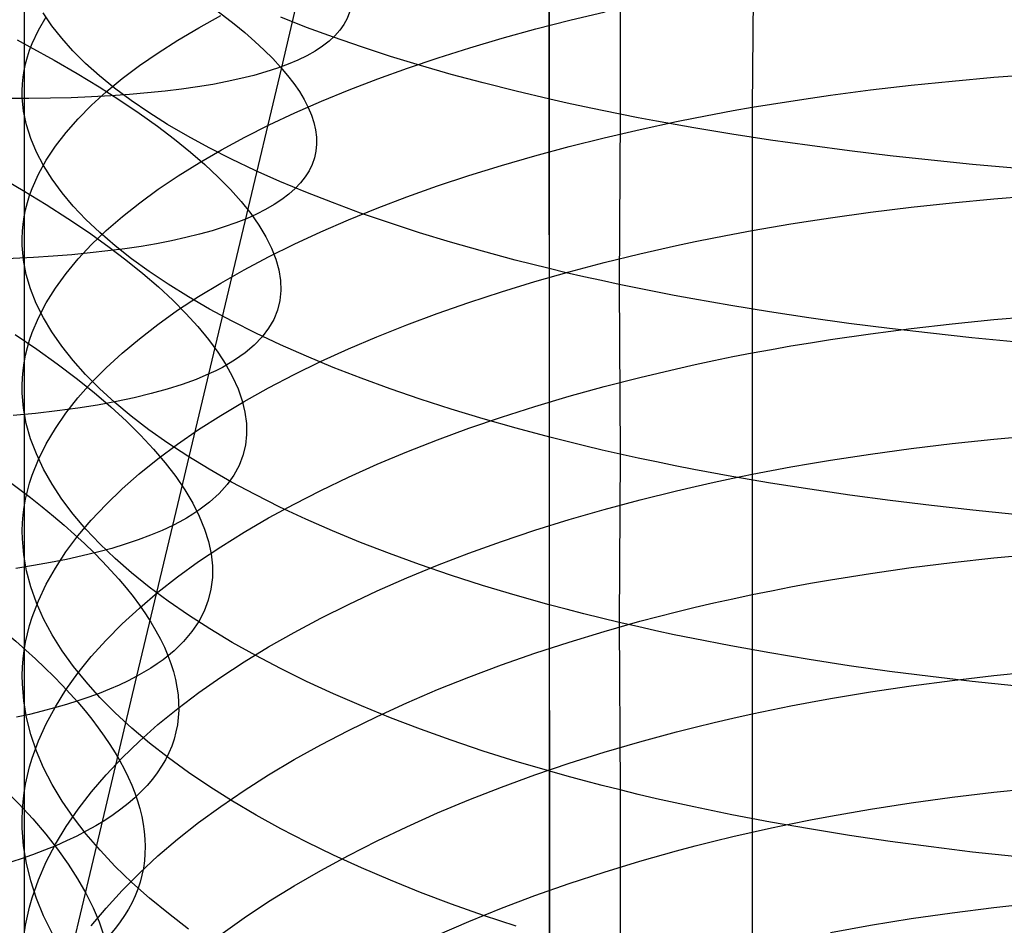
# Model space of a CAD drawing. Extents: x -383 to 1849, y -1185 to -529.
# Tile 328 of 656: x 235 to 246, y -1050 to -1040. Entities that reach past the tile are written whole.
import ezdxf

# ---------------------------------------------------------------- set-up
doc = ezdxf.new("R2010")
doc.units = 0
doc.layers.add('PREDEFINITO', color=7, linetype='CONTINUOUS')

msp = doc.modelspace()

# ---------------------------------------------------------------- linework, layer by layer
at = {"layer": 'PREDEFINITO'}
for p, q in [((241.155, -878.045, 420), (241.292, -1065.257, 420)), ((241.155, -878.045, 370), (241.292, -1065.257, 370)), ((241.285, -1079.125, 395), (241.259, -884.982, 395)), ((238.25, -1040.256, 485.189), (238.658, -1038.521, 484.785)), ((235.341, -1038.612, 660.143), (235.341, -1041.932, 659.159)), ((242.081, -1038.833, 673.896), (242.08, -1040.771, 673.42)), ((243.584, -1039.287, 646.851), (243.573, -1040.692, 646.375)), ((235.503, -1039.819, 658.282), (235.591, -1039.669, 657.826)), ((235.654, -1039.769, 663.846), (235.558, -1039.625, 663.389)), ((237.316, -1039.792, 653.027), (237.566, -1039.655, 652.627)), ((238.534, -1039.789, 670.24), (238.242, -1039.674, 669.862)), ((241.513, -1039.707, 648.062), (241.91, -1039.613, 647.793)), ((235.766, -1039.912, 664.301), (235.654, -1039.769, 663.846)), ((237.078, -1039.933, 653.434), (237.316, -1039.792, 653.027)), ((238.838, -1039.9, 670.608), (238.534, -1039.789, 670.24)), ((240.748, -1039.91, 648.637), (241.126, -1039.806, 648.344)), ((241.126, -1039.806, 648.344), (241.513, -1039.707, 648.062)), ((235.432, -1039.971, 658.74), (235.503, -1039.819, 658.282)), ((235.893, -1040.055, 664.753), (235.766, -1039.912, 664.301)), ((239.154, -1040.01, 670.967), (238.838, -1039.9, 670.608)), ((240.381, -1040.018, 648.942), (240.748, -1039.91, 648.637)), ((235.264, -1039.93, 499.762), (235.406, -1040.007, 499.579)), ((235.403, -1040.046, 658.969), (235.432, -1039.971, 658.74)), ((235.406, -1040.007, 499.579), (235.68, -1040.159, 499.206)), ((236.855, -1040.075, 653.847), (237.078, -1039.933, 653.434)), ((239.482, -1040.116, 671.315), (239.154, -1040.01, 670.967)), ((240.023, -1040.131, 649.259), (240.381, -1040.018, 648.942)), ((235.358, -1040.199, 659.43), (235.378, -1040.122, 659.199)), ((235.378, -1040.122, 659.199), (235.403, -1040.046, 658.969)), ((236.035, -1040.197, 665.2), (235.893, -1040.055, 664.753)), ((236.645, -1040.22, 654.267), (236.855, -1040.075, 653.847)), ((239.821, -1040.22, 671.652), (239.482, -1040.116, 671.315)), ((239.677, -1040.248, 649.586), (240.023, -1040.131, 649.259)), ((235.341, -1040.275, 659.661), (235.358, -1040.199, 659.43)), ((235.68, -1040.159, 499.206), (235.941, -1040.31, 498.823)), ((236.192, -1040.337, 665.644), (236.035, -1040.197, 665.2)), ((236.449, -1040.368, 654.692), (236.645, -1040.22, 654.267)), ((239.341, -1040.37, 649.924), (239.677, -1040.248, 649.586)), ((240.171, -1040.32, 671.977), (239.821, -1040.22, 671.652)), ((235.322, -1040.428, 660.123), (235.33, -1040.352, 659.891)), ((235.33, -1040.352, 659.891), (235.341, -1040.275, 659.661)), ((235.941, -1040.31, 498.823), (236.189, -1040.461, 498.43)), ((236.364, -1040.477, 666.082), (236.192, -1040.337, 665.644)), ((237.839, -1041.986, 485.617), (238.25, -1040.256, 485.189)), ((240.533, -1040.417, 672.291), (240.171, -1040.32, 671.977)), ((245.836, -1040.395, 645.528), (246.306, -1040.353, 645.401)), ((246.306, -1040.353, 645.401), (246.781, -1040.316, 645.289)), ((235.319, -1040.505, 660.354), (235.322, -1040.428, 660.123)), ((236.189, -1040.461, 498.43), (236.423, -1040.611, 498.028)), ((236.268, -1040.517, 655.122), (236.449, -1040.368, 654.692)), ((236.55, -1040.615, 666.516), (236.364, -1040.477, 666.082)), ((239.016, -1040.495, 650.271), (239.341, -1040.37, 649.924)), ((240.904, -1040.511, 672.593), (240.533, -1040.417, 672.291)), ((244.911, -1040.496, 645.824), (245.371, -1040.442, 645.668)), ((245.371, -1040.442, 645.668), (245.836, -1040.395, 645.528)), ((235.32, -1040.582, 660.585), (235.319, -1040.505, 660.354)), ((235.335, -1040.736, 661.047), (235.32, -1040.582, 660.585)), ((236.102, -1040.668, 655.557), (236.268, -1040.517, 655.122)), ((238.703, -1040.624, 650.628), (239.016, -1040.495, 650.271)), ((241.286, -1040.601, 672.882), (240.904, -1040.511, 672.593)), ((244.012, -1040.621, 646.177), (244.234, -1040.588, 646.083)), ((244.234, -1040.588, 646.083), (244.458, -1040.556, 645.993)), ((244.458, -1040.556, 645.993), (244.911, -1040.496, 645.824)), ((235.951, -1040.822, 655.997), (236.102, -1040.668, 655.557)), ((236.423, -1040.611, 498.028), (236.643, -1040.76, 497.617)), ((236.75, -1040.751, 666.944), (236.55, -1040.615, 666.516)), ((238.401, -1040.756, 650.994), (238.703, -1040.624, 650.628)), ((241.481, -1040.645, 673.021), (241.286, -1040.601, 672.882)), ((241.678, -1040.688, 673.158), (241.481, -1040.645, 673.021)), ((241.878, -1040.73, 673.29), (241.678, -1040.688, 673.158)), ((243.357, -1040.73, 646.48), (243.573, -1040.692, 646.375)), ((243.573, -1040.692, 646.375), (243.572, -1042.087, 645.868)), ((243.573, -1040.692, 646.375), (243.792, -1040.656, 646.274)), ((243.792, -1040.656, 646.274), (244.012, -1040.621, 646.177)), ((235.367, -1040.89, 661.509), (235.335, -1040.736, 661.047)), ((236.643, -1040.76, 497.617), (236.85, -1040.907, 497.198)), ((236.964, -1040.886, 667.365), (236.75, -1040.751, 666.944)), ((238.112, -1040.892, 651.369), (238.401, -1040.756, 650.994)), ((242.08, -1040.771, 673.42), (241.878, -1040.73, 673.29)), ((242.08, -1040.771, 673.42), (242.07, -1042.697, 672.899)), ((242.285, -1040.811, 673.546), (242.08, -1040.771, 673.42)), ((242.492, -1040.85, 673.668), (242.285, -1040.811, 673.546)), ((242.719, -1040.853, 646.815), (242.93, -1040.811, 646.7)), ((242.93, -1040.811, 646.7), (243.142, -1040.77, 646.588)), ((243.142, -1040.77, 646.588), (243.357, -1040.73, 646.48)), ((235.416, -1041.045, 661.97), (235.367, -1040.89, 661.509)), ((235.815, -1040.976, 656.44), (235.951, -1040.822, 655.997)), ((236.85, -1040.907, 497.198), (237.043, -1041.053, 496.772)), ((237.192, -1041.019, 667.78), (236.964, -1040.886, 667.365)), ((237.835, -1041.032, 651.752), (238.112, -1040.892, 651.369)), ((242.305, -1040.942, 647.056), (242.719, -1040.853, 646.815)), ((242.701, -1040.888, 673.786), (242.492, -1040.85, 673.668)), ((242.913, -1040.925, 673.902), (242.701, -1040.888, 673.786)), ((235.695, -1041.133, 656.887), (235.815, -1040.976, 656.44)), ((237.433, -1041.151, 668.188), (237.192, -1041.019, 667.78)), ((237.571, -1041.174, 652.142), (237.835, -1041.032, 651.752)), ((241.899, -1041.036, 647.31), (242.305, -1040.942, 647.056)), ((243.342, -1040.996, 674.121), (242.913, -1040.925, 673.902)), ((243.779, -1041.063, 674.327), (243.342, -1040.996, 674.121)), ((235.48, -1041.199, 662.43), (235.416, -1041.045, 661.97)), ((235.591, -1041.291, 657.337), (235.695, -1041.133, 656.887)), ((237.043, -1041.053, 496.772), (237.221, -1041.198, 496.339)), ((241.116, -1041.24, 647.855), (241.503, -1041.135, 647.576)), ((241.503, -1041.135, 647.576), (241.899, -1041.036, 647.31)), ((244.224, -1041.126, 674.518), (243.779, -1041.063, 674.327)), ((244.675, -1041.185, 674.695), (244.224, -1041.126, 674.518)), ((235.561, -1041.352, 662.888), (235.48, -1041.199, 662.43)), ((237.221, -1041.198, 496.339), (237.386, -1041.341, 495.899)), ((237.32, -1041.32, 652.54), (237.571, -1041.174, 652.142)), ((237.687, -1041.28, 668.589), (237.433, -1041.151, 668.188)), ((240.738, -1041.349, 648.146), (241.116, -1041.24, 647.855)), ((245.133, -1041.24, 674.857), (244.675, -1041.185, 674.695)), ((245.596, -1041.291, 675.005), (245.133, -1041.24, 674.857)), ((235.503, -1041.45, 657.79), (235.591, -1041.291, 657.337)), ((235.658, -1041.505, 663.343), (235.561, -1041.352, 662.888)), ((237.082, -1041.468, 652.945), (237.32, -1041.32, 652.54)), ((237.386, -1041.341, 495.899), (237.537, -1041.483, 495.453)), ((237.954, -1041.406, 668.981), (237.687, -1041.28, 668.589)), ((240.371, -1041.463, 648.449), (240.738, -1041.349, 648.146)), ((246.065, -1041.338, 675.139), (245.596, -1041.291, 675.005)), ((246.539, -1041.381, 675.259), (246.065, -1041.338, 675.139)), ((235.058, -1041.474, 500.01), (235.331, -1041.632, 499.639)), ((235.432, -1041.61, 658.244), (235.503, -1041.45, 657.79)), ((236.858, -1041.619, 653.356), (237.082, -1041.468, 652.945)), ((238.233, -1041.531, 669.365), (237.954, -1041.406, 668.981)), ((240.014, -1041.582, 648.762), (240.371, -1041.463, 648.449)), ((235.77, -1041.658, 663.795), (235.658, -1041.505, 663.343)), ((237.537, -1041.483, 495.453), (237.673, -1041.622, 495.001)), ((238.525, -1041.652, 669.74), (238.233, -1041.531, 669.365)), ((239.668, -1041.706, 649.087), (240.014, -1041.582, 648.762)), ((235.331, -1041.632, 499.639), (235.59, -1041.791, 499.257)), ((235.378, -1041.771, 658.701), (235.403, -1041.69, 658.472)), ((235.403, -1041.69, 658.472), (235.432, -1041.61, 658.244)), ((235.897, -1041.81, 664.245), (235.77, -1041.658, 663.795)), ((236.648, -1041.772, 653.773), (236.858, -1041.619, 653.356)), ((237.673, -1041.622, 495.001), (237.795, -1041.759, 494.545)), ((238.829, -1041.771, 670.106), (238.525, -1041.652, 669.74)), ((246.305, -1041.728, 644.901), (246.78, -1041.69, 644.79)), ((235.357, -1041.851, 658.93), (235.378, -1041.771, 658.701)), ((235.59, -1041.791, 499.257), (235.836, -1041.949, 498.866)), ((236.04, -1041.96, 664.69), (235.897, -1041.81, 664.245)), ((236.452, -1041.928, 654.196), (236.648, -1041.772, 653.773)), ((237.795, -1041.759, 494.545), (237.903, -1041.894, 494.084)), ((239.145, -1041.888, 670.462), (238.829, -1041.771, 670.106)), ((239.332, -1041.833, 649.421), (239.668, -1041.706, 649.087)), ((245.37, -1041.823, 645.166), (245.835, -1041.773, 645.027)), ((245.835, -1041.773, 645.027), (246.305, -1041.728, 644.901)), ((235.341, -1041.932, 659.159), (235.357, -1041.851, 658.93)), ((237.903, -1041.894, 494.084), (237.996, -1042.027, 493.62)), ((239.008, -1041.965, 649.765), (239.332, -1041.833, 649.421)), ((239.473, -1042.001, 670.808), (239.145, -1041.888, 670.462)), ((244.457, -1041.943, 645.489), (244.91, -1041.88, 645.32)), ((244.91, -1041.88, 645.32), (245.37, -1041.823, 645.166)), ((235.322, -1042.095, 659.617), (235.329, -1042.013, 659.388)), ((235.329, -1042.013, 659.388), (235.341, -1041.932, 659.159)), ((235.341, -1041.932, 659.159), (235.341, -1043.582, 658.636)), ((235.836, -1041.949, 498.866), (236.068, -1042.106, 498.466)), ((236.197, -1042.11, 665.131), (236.04, -1041.96, 664.69)), ((236.27, -1042.086, 654.624), (236.452, -1041.928, 654.196)), ((237.023, -1045.422, 486.568), (237.839, -1041.986, 485.617)), ((237.996, -1042.027, 493.62), (238.074, -1042.157, 493.152)), ((238.695, -1042.101, 650.119), (239.008, -1041.965, 649.765)), ((239.812, -1042.111, 671.142), (239.473, -1042.001, 670.808)), ((243.79, -1042.049, 645.768), (244.011, -1042.012, 645.671)), ((244.011, -1042.012, 645.671), (244.233, -1041.977, 645.578)), ((244.233, -1041.977, 645.578), (244.457, -1041.943, 645.489)), ((235.318, -1042.176, 659.847), (235.322, -1042.095, 659.617)), ((236.068, -1042.106, 498.466), (236.286, -1042.262, 498.057)), ((236.104, -1042.246, 655.057), (236.27, -1042.086, 654.624)), ((236.369, -1042.258, 665.568), (236.197, -1042.11, 665.131)), ((238.394, -1042.24, 650.482), (238.695, -1042.101, 650.119)), ((240.162, -1042.218, 671.466), (239.812, -1042.111, 671.142)), ((243.141, -1042.169, 646.079), (243.355, -1042.127, 645.972)), ((243.355, -1042.127, 645.972), (243.572, -1042.087, 645.868)), ((243.572, -1042.087, 645.868), (243.79, -1042.049, 645.768)), ((243.572, -1042.087, 645.868), (243.573, -1043.471, 645.332)), ((235.319, -1042.257, 660.076), (235.318, -1042.176, 659.847)), ((235.334, -1042.42, 660.536), (235.319, -1042.257, 660.076)), ((235.952, -1042.408, 655.494), (236.104, -1042.246, 655.057)), ((236.556, -1042.405, 665.999), (236.369, -1042.258, 665.568)), ((238.074, -1042.157, 493.152), (238.138, -1042.285, 492.681)), ((238.105, -1042.384, 650.853), (238.394, -1042.24, 650.482)), ((240.523, -1042.321, 671.778), (240.162, -1042.218, 671.466)), ((242.304, -1042.35, 646.543), (242.718, -1042.256, 646.305)), ((242.718, -1042.256, 646.305), (242.928, -1042.212, 646.19)), ((242.928, -1042.212, 646.19), (243.141, -1042.169, 646.079)), ((236.286, -1042.262, 498.057), (236.491, -1042.417, 497.64)), ((238.138, -1042.285, 492.681), (238.187, -1042.41, 492.207)), ((240.894, -1042.421, 672.077), (240.523, -1042.321, 671.778)), ((241.898, -1042.449, 646.795), (242.304, -1042.35, 646.543)), ((235.366, -1042.584, 660.994), (235.334, -1042.42, 660.536)), ((235.816, -1042.572, 655.934), (235.952, -1042.408, 655.494)), ((236.491, -1042.417, 497.64), (236.682, -1042.571, 497.215)), ((236.756, -1042.55, 666.425), (236.556, -1042.405, 665.999)), ((237.829, -1042.53, 651.232), (238.105, -1042.384, 650.853)), ((238.187, -1042.41, 492.207), (238.221, -1042.531, 491.732)), ((241.276, -1042.517, 672.364), (240.894, -1042.421, 672.077)), ((241.502, -1042.553, 647.06), (241.898, -1042.449, 646.795)), ((235.414, -1042.747, 661.452), (235.366, -1042.584, 660.994)), ((235.696, -1042.737, 656.379), (235.816, -1042.572, 655.934)), ((236.682, -1042.571, 497.215), (236.859, -1042.724, 496.784)), ((236.97, -1042.693, 666.845), (236.756, -1042.55, 666.425)), ((237.565, -1042.68, 651.619), (237.829, -1042.53, 651.232)), ((238.221, -1042.531, 491.732), (238.24, -1042.65, 491.256)), ((241.115, -1042.663, 647.337), (241.502, -1042.553, 647.06)), ((241.471, -1042.563, 672.503), (241.276, -1042.517, 672.364)), ((241.668, -1042.609, 672.638), (241.471, -1042.563, 672.503)), ((237.198, -1042.835, 667.258), (236.97, -1042.693, 666.845)), ((237.314, -1042.833, 652.013), (237.565, -1042.68, 651.619)), ((238.24, -1042.65, 491.256), (238.243, -1042.766, 490.779)), ((240.737, -1042.778, 647.625), (241.115, -1042.663, 647.337)), ((241.868, -1042.653, 672.77), (241.668, -1042.609, 672.638)), ((242.07, -1042.697, 672.899), (241.868, -1042.653, 672.77)), ((242.275, -1042.739, 673.023), (242.07, -1042.697, 672.899)), ((242.07, -1042.697, 672.899), (242.08, -1044.615, 672.351)), ((235.478, -1042.91, 661.908), (235.414, -1042.747, 661.452)), ((235.592, -1042.904, 656.826), (235.696, -1042.737, 656.379)), ((236.859, -1042.724, 496.784), (237.022, -1042.875, 496.346)), ((238.243, -1042.766, 490.779), (238.232, -1042.878, 490.301)), ((240.37, -1042.899, 647.926), (240.737, -1042.778, 647.625)), ((242.482, -1042.781, 673.145), (242.275, -1042.739, 673.023)), ((242.691, -1042.821, 673.263), (242.482, -1042.781, 673.145)), ((235.559, -1043.072, 662.362), (235.478, -1042.91, 661.908)), ((235.504, -1043.072, 657.276), (235.592, -1042.904, 656.826)), ((237.022, -1042.875, 496.346), (237.17, -1043.025, 495.902)), ((237.077, -1042.989, 652.415), (237.314, -1042.833, 652.013)), ((237.439, -1042.974, 667.664), (237.198, -1042.835, 667.258)), ((238.232, -1042.878, 490.301), (238.206, -1042.986, 489.824)), ((240.013, -1043.024, 648.237), (240.37, -1042.899, 647.926)), ((242.903, -1042.86, 673.377), (242.691, -1042.821, 673.263)), ((243.332, -1042.936, 673.595), (242.903, -1042.86, 673.377)), ((236.853, -1043.148, 652.822), (237.077, -1042.989, 652.415)), ((237.17, -1043.025, 495.902), (237.305, -1043.172, 495.453)), ((237.694, -1043.111, 668.063), (237.439, -1042.974, 667.664)), ((238.206, -1042.986, 489.824), (238.164, -1043.091, 489.347)), ((239.667, -1043.153, 648.558), (240.013, -1043.024, 648.237)), ((243.769, -1043.007, 673.8), (243.332, -1042.936, 673.595)), ((244.214, -1043.074, 673.99), (243.769, -1043.007, 673.8)), ((235.432, -1043.241, 657.727), (235.504, -1043.072, 657.276)), ((235.655, -1043.234, 662.814), (235.559, -1043.072, 662.362)), ((236.644, -1043.31, 653.236), (236.853, -1043.148, 652.822)), ((237.961, -1043.246, 668.453), (237.694, -1043.111, 668.063)), ((238.164, -1043.091, 489.347), (238.106, -1043.192, 488.872)), ((244.666, -1043.137, 674.165), (244.214, -1043.074, 673.99)), ((245.124, -1043.195, 674.327), (244.666, -1043.137, 674.165)), ((245.37, -1043.193, 644.635), (245.835, -1043.14, 644.497)), ((245.835, -1043.14, 644.497), (246.305, -1043.093, 644.372)), ((246.305, -1043.093, 644.372), (246.78, -1043.052, 644.261)), ((235.403, -1043.326, 657.954), (235.432, -1043.241, 657.727)), ((235.767, -1043.396, 663.264), (235.655, -1043.234, 662.814)), ((237.305, -1043.172, 495.453), (237.425, -1043.318, 494.998)), ((238.241, -1043.378, 668.836), (237.961, -1043.246, 668.453)), ((238.106, -1043.192, 488.872), (238.033, -1043.289, 488.398)), ((239.331, -1043.287, 648.89), (239.667, -1043.153, 648.558)), ((244.458, -1043.319, 644.956), (244.911, -1043.253, 644.788)), ((244.911, -1043.253, 644.788), (245.37, -1043.193, 644.635)), ((245.588, -1043.249, 674.474), (245.124, -1043.195, 674.327)), ((246.057, -1043.299, 674.607), (245.588, -1043.249, 674.474)), ((235.24, -1043.263, 499.718), (235.484, -1043.428, 499.329)), ((235.378, -1043.411, 658.181), (235.403, -1043.326, 657.954)), ((236.448, -1043.474, 653.655), (236.644, -1043.31, 653.236)), ((237.425, -1043.318, 494.998), (237.53, -1043.462, 494.54)), ((238.033, -1043.289, 488.398), (237.944, -1043.382, 487.927)), ((239.007, -1043.426, 649.232), (239.331, -1043.287, 648.89)), ((244.011, -1043.392, 645.137), (244.234, -1043.355, 645.044)), ((244.234, -1043.355, 645.044), (244.458, -1043.319, 644.956)), ((246.531, -1043.344, 674.726), (246.057, -1043.299, 674.607)), ((235.358, -1043.497, 658.408), (235.378, -1043.411, 658.181)), ((235.484, -1043.428, 499.329), (235.714, -1043.593, 498.93)), ((235.894, -1043.556, 663.71), (235.767, -1043.396, 663.264)), ((236.267, -1043.64, 654.079), (236.448, -1043.474, 653.655)), ((237.53, -1043.462, 494.54), (237.621, -1043.603, 494.077)), ((237.84, -1043.47, 487.459), (237.719, -1043.554, 486.994)), ((237.944, -1043.382, 487.927), (237.84, -1043.47, 487.459)), ((238.533, -1043.507, 669.209), (238.241, -1043.378, 668.836)), ((238.694, -1043.569, 649.583), (239.007, -1043.426, 649.232)), ((243.356, -1043.513, 645.436), (243.573, -1043.471, 645.332)), ((243.573, -1043.471, 645.332), (243.791, -1043.431, 645.233)), ((243.573, -1043.471, 645.332), (243.573, -1044.843, 644.77)), ((243.791, -1043.431, 645.233), (244.011, -1043.392, 645.137)), ((235.329, -1043.668, 658.864), (235.341, -1043.582, 658.636)), ((235.341, -1043.582, 658.636), (235.358, -1043.497, 658.408)), ((235.341, -1043.582, 658.636), (235.342, -1045.214, 658.057)), ((235.714, -1043.593, 498.93), (235.931, -1043.757, 498.523)), ((236.036, -1043.716, 664.152), (235.894, -1043.556, 663.71)), ((237.653, -1043.595, 486.763), (237.583, -1043.634, 486.533)), ((237.719, -1043.554, 486.994), (237.653, -1043.595, 486.763)), ((238.393, -1043.715, 649.942), (238.694, -1043.569, 649.583)), ((238.837, -1043.634, 669.573), (238.533, -1043.507, 669.209)), ((242.929, -1043.602, 645.652), (243.141, -1043.557, 645.542)), ((243.141, -1043.557, 645.542), (243.356, -1043.513, 645.436)), ((235.322, -1043.753, 659.091), (235.329, -1043.668, 658.864)), ((236.101, -1043.808, 654.508), (236.267, -1043.64, 654.079)), ((237.509, -1043.672, 486.304), (237.431, -1043.709, 486.076)), ((237.583, -1043.634, 486.533), (237.509, -1043.672, 486.304)), ((237.621, -1043.603, 494.077), (237.698, -1043.742, 493.611)), ((239.153, -1043.757, 669.927), (238.837, -1043.634, 669.573)), ((242.304, -1043.747, 646.003), (242.719, -1043.649, 645.766)), ((242.719, -1043.649, 645.766), (242.929, -1043.602, 645.652)), ((235.319, -1043.839, 659.319), (235.322, -1043.753, 659.091)), ((235.931, -1043.757, 498.523), (236.134, -1043.92, 498.107)), ((235.95, -1043.979, 654.941), (236.101, -1043.808, 654.508)), ((236.193, -1043.874, 664.59), (236.036, -1043.716, 664.152)), ((237.285, -1043.77, 485.684), (237.128, -1043.828, 485.295)), ((237.431, -1043.709, 486.076), (237.285, -1043.77, 485.684)), ((237.698, -1043.742, 493.611), (237.76, -1043.878, 493.142)), ((238.104, -1043.866, 650.311), (238.393, -1043.715, 649.942)), ((239.481, -1043.877, 670.271), (239.153, -1043.757, 669.927)), ((241.899, -1043.851, 646.253), (242.304, -1043.747, 646.003)), ((235.32, -1043.925, 659.548), (235.319, -1043.839, 659.319)), ((235.335, -1044.097, 660.003), (235.32, -1043.925, 659.548)), ((236.134, -1043.92, 498.107), (236.323, -1044.081, 497.685)), ((236.365, -1044.03, 665.023), (236.193, -1043.874, 664.59)), ((236.958, -1043.881, 484.91), (236.778, -1043.931, 484.529)), ((237.128, -1043.828, 485.295), (236.958, -1043.881, 484.91)), ((237.76, -1043.878, 493.142), (237.806, -1044.011, 492.671)), ((237.828, -1044.02, 650.687), (238.104, -1043.866, 650.311)), ((239.82, -1043.994, 670.604), (239.481, -1043.877, 670.271)), ((241.502, -1043.961, 646.515), (241.899, -1043.851, 646.253)), ((235.814, -1044.151, 655.378), (235.95, -1043.979, 654.941)), ((236.384, -1044.021, 483.783), (236.171, -1044.06, 483.418)), ((236.551, -1044.186, 665.451), (236.365, -1044.03, 665.023)), ((236.586, -1043.978, 484.154), (236.384, -1044.021, 483.783)), ((236.778, -1043.931, 484.529), (236.586, -1043.978, 484.154)), ((237.564, -1044.177, 651.071), (237.828, -1044.02, 650.687)), ((237.806, -1044.011, 492.671), (237.838, -1044.141, 492.198)), ((240.17, -1044.107, 670.926), (239.82, -1043.994, 670.604)), ((241.115, -1044.076, 646.79), (241.502, -1043.961, 646.515)), ((235.366, -1044.27, 660.459), (235.335, -1044.097, 660.003)), ((235.714, -1044.127, 482.703), (235.47, -1044.155, 482.354)), ((235.694, -1044.325, 655.818), (235.814, -1044.151, 655.378)), ((235.947, -1044.095, 483.057), (235.714, -1044.127, 482.703)), ((236.171, -1044.06, 483.418), (235.947, -1044.095, 483.057)), ((236.323, -1044.081, 497.685), (236.498, -1044.242, 497.255)), ((237.838, -1044.141, 492.198), (237.855, -1044.269, 491.724)), ((240.531, -1044.217, 671.236), (240.17, -1044.107, 670.926)), ((240.738, -1044.197, 647.076), (241.115, -1044.076, 646.79)), ((235.47, -1044.155, 482.354), (235.218, -1044.18, 482.012)), ((236.498, -1044.242, 497.255), (236.658, -1044.401, 496.819)), ((236.751, -1044.339, 665.874), (236.551, -1044.186, 665.451)), ((237.314, -1044.338, 651.462), (237.564, -1044.177, 651.071)), ((240.371, -1044.323, 647.374), (240.738, -1044.197, 647.076)), ((240.903, -1044.323, 671.534), (240.531, -1044.217, 671.236)), ((235.415, -1044.442, 660.913), (235.366, -1044.27, 660.459)), ((235.59, -1044.5, 656.262), (235.694, -1044.325, 655.818)), ((236.965, -1044.491, 666.29), (236.751, -1044.339, 665.874)), ((237.076, -1044.502, 651.86), (237.314, -1044.338, 651.462)), ((237.855, -1044.269, 491.724), (237.857, -1044.393, 491.249)), ((240.014, -1044.454, 647.682), (240.371, -1044.323, 647.374)), ((241.285, -1044.424, 671.82), (240.903, -1044.323, 671.534)), ((235.48, -1044.614, 661.366), (235.415, -1044.442, 660.913)), ((236.658, -1044.401, 496.819), (236.805, -1044.559, 496.377)), ((237.857, -1044.393, 491.249), (237.844, -1044.514, 490.773)), ((239.667, -1044.59, 648.002), (240.014, -1044.454, 647.682)), ((241.48, -1044.474, 671.958), (241.285, -1044.424, 671.82)), ((241.678, -1044.522, 672.092), (241.48, -1044.474, 671.958)), ((245.835, -1044.496, 643.941), (246.305, -1044.446, 643.817)), ((246.305, -1044.446, 643.817), (246.78, -1044.403, 643.708)), ((235.503, -1044.677, 656.708), (235.59, -1044.5, 656.262)), ((236.805, -1044.559, 496.377), (236.937, -1044.715, 495.929)), ((236.853, -1044.669, 652.264), (237.076, -1044.502, 651.86)), ((237.192, -1044.64, 666.7), (236.965, -1044.491, 666.29)), ((237.844, -1044.514, 490.773), (237.815, -1044.631, 490.298)), ((239.332, -1044.731, 648.331), (239.667, -1044.59, 648.002)), ((241.878, -1044.569, 672.223), (241.678, -1044.522, 672.092)), ((242.08, -1044.615, 672.351), (241.878, -1044.569, 672.223)), ((244.911, -1044.615, 644.231), (245.37, -1044.552, 644.079)), ((245.37, -1044.552, 644.079), (245.835, -1044.496, 643.941)), ((235.432, -1044.855, 657.156), (235.503, -1044.677, 656.708)), ((235.56, -1044.785, 661.817), (235.48, -1044.614, 661.366)), ((236.643, -1044.838, 652.674), (236.853, -1044.669, 652.264)), ((237.433, -1044.787, 667.103), (237.192, -1044.64, 666.7)), ((237.815, -1044.631, 490.298), (237.771, -1044.744, 489.824)), ((242.08, -1044.615, 672.351), (242.071, -1046.52, 671.755)), ((242.285, -1044.66, 672.475), (242.08, -1044.615, 672.351)), ((242.492, -1044.704, 672.596), (242.285, -1044.66, 672.475)), ((242.701, -1044.747, 672.713), (242.492, -1044.704, 672.596)), ((244.234, -1044.721, 644.485), (244.458, -1044.684, 644.397)), ((244.458, -1044.684, 644.397), (244.911, -1044.615, 644.231)), ((235.657, -1044.956, 662.266), (235.56, -1044.785, 661.817)), ((236.937, -1044.715, 495.929), (237.055, -1044.869, 495.476)), ((237.687, -1044.932, 667.499), (237.433, -1044.787, 667.103)), ((237.771, -1044.744, 489.824), (237.711, -1044.854, 489.35)), ((239.007, -1044.876, 648.67), (239.332, -1044.731, 648.331)), ((242.913, -1044.788, 672.826), (242.701, -1044.747, 672.713)), ((243.342, -1044.868, 673.043), (242.913, -1044.788, 672.826)), ((243.573, -1044.843, 644.77), (243.791, -1044.801, 644.672)), ((243.791, -1044.801, 644.672), (244.012, -1044.76, 644.576)), ((244.012, -1044.76, 644.576), (244.234, -1044.721, 644.485)), ((235.403, -1044.944, 657.381), (235.432, -1044.855, 657.156)), ((236.448, -1045.01, 653.09), (236.643, -1044.838, 652.674)), ((237.055, -1044.869, 495.476), (237.158, -1045.021, 495.019)), ((237.711, -1044.854, 489.35), (237.636, -1044.96, 488.879)), ((238.695, -1045.026, 649.018), (239.007, -1044.876, 648.67)), ((243.142, -1044.933, 644.978), (243.356, -1044.888, 644.873)), ((243.78, -1044.943, 673.246), (243.342, -1044.868, 673.043)), ((243.356, -1044.888, 644.873), (243.573, -1044.843, 644.77)), ((243.573, -1044.843, 644.77), (243.572, -1046.205, 644.181)), ((235.358, -1045.124, 657.831), (235.378, -1045.034, 657.606)), ((235.378, -1045.034, 657.606), (235.403, -1044.944, 657.381)), ((235.769, -1045.126, 662.712), (235.657, -1044.956, 662.266)), ((236.267, -1045.185, 653.511), (236.448, -1045.01, 653.09)), ((237.158, -1045.021, 495.019), (237.247, -1045.171, 494.559)), ((237.636, -1044.96, 488.879), (237.545, -1045.061, 488.41)), ((237.954, -1045.074, 667.887), (237.687, -1044.932, 667.499)), ((238.394, -1045.18, 649.374), (238.695, -1045.026, 649.018)), ((242.305, -1045.132, 645.435), (242.719, -1045.03, 645.2)), ((242.719, -1045.03, 645.2), (242.929, -1044.981, 645.088)), ((242.929, -1044.981, 645.088), (243.142, -1044.933, 644.978)), ((244.225, -1045.013, 673.434), (243.78, -1044.943, 673.246)), ((244.677, -1045.079, 673.608), (244.225, -1045.013, 673.434)), ((235.342, -1045.214, 658.057), (235.358, -1045.124, 657.831)), ((235.897, -1045.295, 663.154), (235.769, -1045.126, 662.712)), ((237.545, -1045.061, 488.41), (237.439, -1045.158, 487.944)), ((238.233, -1045.214, 668.266), (237.954, -1045.074, 667.887)), ((241.899, -1045.241, 645.683), (242.305, -1045.132, 645.435)), ((245.135, -1045.141, 673.768), (244.677, -1045.079, 673.608)), ((245.599, -1045.198, 673.914), (245.135, -1045.141, 673.768)), ((235.33, -1045.304, 658.283), (235.342, -1045.214, 658.057)), ((235.342, -1045.214, 658.057), (235.341, -1048.449, 656.826)), ((236.1, -1045.362, 653.936), (236.267, -1045.185, 653.511)), ((237.247, -1045.171, 494.559), (237.321, -1045.318, 494.095)), ((237.316, -1045.251, 487.481), (237.249, -1045.295, 487.251)), ((237.439, -1045.158, 487.944), (237.316, -1045.251, 487.481)), ((238.105, -1045.337, 649.74), (238.394, -1045.18, 649.374)), ((238.525, -1045.351, 668.637), (238.233, -1045.214, 668.266)), ((241.503, -1045.357, 645.943), (241.899, -1045.241, 645.683)), ((246.068, -1045.25, 674.046), (245.599, -1045.198, 673.914)), ((246.542, -1045.297, 674.163), (246.068, -1045.25, 674.046)), ((235.323, -1045.394, 658.509), (235.33, -1045.304, 658.283)), ((236.039, -1045.463, 663.593), (235.897, -1045.295, 663.154)), ((235.949, -1045.541, 654.366), (236.1, -1045.362, 653.936)), ((237.178, -1045.339, 487.022), (237.103, -1045.381, 486.794)), ((237.249, -1045.295, 487.251), (237.178, -1045.339, 487.022)), ((237.321, -1045.318, 494.095), (237.381, -1045.463, 493.628)), ((237.829, -1045.499, 650.113), (238.105, -1045.337, 649.74)), ((238.829, -1045.484, 668.998), (238.525, -1045.351, 668.637)), ((241.116, -1045.477, 646.216), (241.503, -1045.357, 645.943)), ((235.319, -1045.484, 658.736), (235.323, -1045.394, 658.509)), ((235.321, -1045.575, 658.962), (235.319, -1045.484, 658.736)), ((236.197, -1045.63, 664.028), (236.039, -1045.463, 663.593)), ((236.615, -1047.129, 487.082), (237.023, -1045.422, 486.568)), ((236.901, -1045.479, 486.241), (236.771, -1045.534, 485.917)), ((237.023, -1045.422, 486.568), (236.901, -1045.479, 486.241)), ((237.103, -1045.381, 486.794), (237.023, -1045.422, 486.568)), ((237.381, -1045.463, 493.628), (237.426, -1045.605, 493.158)), ((239.145, -1045.614, 669.35), (238.829, -1045.484, 668.998)), ((240.739, -1045.604, 646.5), (241.116, -1045.477, 646.216)), ((235.336, -1045.756, 659.414), (235.321, -1045.575, 658.962)), ((235.814, -1045.722, 654.799), (235.949, -1045.541, 654.366)), ((236.632, -1045.586, 485.597), (236.485, -1045.635, 485.279)), ((236.771, -1045.534, 485.917), (236.632, -1045.586, 485.597)), ((237.565, -1045.664, 650.494), (237.829, -1045.499, 650.113)), ((236.331, -1045.682, 484.964), (236.169, -1045.726, 484.652)), ((236.369, -1045.795, 664.458), (236.197, -1045.63, 664.028)), ((236.485, -1045.635, 485.279), (236.331, -1045.682, 484.964)), ((237.314, -1045.832, 650.881), (237.565, -1045.664, 650.494)), ((237.426, -1045.605, 493.158), (237.455, -1045.744, 492.687)), ((239.473, -1045.741, 669.691), (239.145, -1045.614, 669.35)), ((240.371, -1045.736, 646.795), (240.739, -1045.604, 646.5)), ((235.368, -1045.937, 659.866), (235.336, -1045.756, 659.414)), ((235.822, -1045.806, 484.04), (235.638, -1045.843, 483.739)), ((235.694, -1045.904, 655.236), (235.814, -1045.722, 654.799)), ((235.999, -1045.768, 484.344), (235.822, -1045.806, 484.04)), ((236.169, -1045.726, 484.652), (235.999, -1045.768, 484.344)), ((236.555, -1045.959, 664.882), (236.369, -1045.795, 664.458)), ((237.455, -1045.744, 492.687), (237.47, -1045.881, 492.215)), ((239.812, -1045.865, 670.021), (239.473, -1045.741, 669.691)), ((240.014, -1045.873, 647.101), (240.371, -1045.736, 646.795)), ((245.835, -1045.841, 643.359), (246.305, -1045.789, 643.236)), ((246.305, -1045.789, 643.236), (246.78, -1045.744, 643.127)), ((235.446, -1045.877, 483.442), (235.248, -1045.908, 483.149)), ((235.638, -1045.843, 483.739), (235.446, -1045.877, 483.442)), ((235.59, -1046.088, 655.676), (235.694, -1045.904, 655.236)), ((237.077, -1046.004, 651.276), (237.314, -1045.832, 650.881)), ((237.47, -1045.881, 492.215), (237.47, -1046.013, 491.742)), ((239.668, -1046.016, 647.417), (240.014, -1045.873, 647.101)), ((240.162, -1045.984, 670.341), (239.812, -1045.865, 670.021)), ((244.911, -1045.966, 643.646), (245.37, -1045.9, 643.496)), ((245.37, -1045.9, 643.496), (245.835, -1045.841, 643.359)), ((235.417, -1046.118, 660.317), (235.368, -1045.937, 659.866)), ((236.756, -1046.12, 665.302), (236.555, -1045.959, 664.882)), ((236.853, -1046.179, 651.677), (237.077, -1046.004, 651.276)), ((237.47, -1046.013, 491.742), (237.454, -1046.143, 491.268)), ((239.333, -1046.163, 647.744), (239.668, -1046.016, 647.417)), ((240.523, -1046.1, 670.649), (240.162, -1045.984, 670.341)), ((244.234, -1046.077, 643.898), (244.458, -1046.038, 643.81)), ((244.458, -1046.038, 643.81), (244.911, -1045.966, 643.646)), ((235.481, -1046.299, 660.767), (235.417, -1046.118, 660.317)), ((235.503, -1046.274, 656.118), (235.59, -1046.088, 655.676)), ((236.97, -1046.28, 665.715), (236.756, -1046.12, 665.302)), ((237.454, -1046.143, 491.268), (237.423, -1046.269, 490.795)), ((240.894, -1046.211, 670.945), (240.523, -1046.1, 670.649)), ((243.791, -1046.161, 644.083), (244.011, -1046.118, 643.989)), ((244.011, -1046.118, 643.989), (244.234, -1046.077, 643.898)), ((236.644, -1046.357, 652.084), (236.853, -1046.179, 651.677)), ((239.008, -1046.315, 648.08), (239.333, -1046.163, 647.744)), ((241.276, -1046.319, 671.228), (240.894, -1046.211, 670.945)), ((243.141, -1046.299, 644.387), (243.356, -1046.251, 644.282)), ((243.356, -1046.251, 644.282), (243.572, -1046.205, 644.181)), ((243.572, -1046.205, 644.181), (243.791, -1046.161, 644.083)), ((243.572, -1046.205, 644.181), (243.573, -1047.555, 643.566)), ((235.432, -1046.46, 656.563), (235.503, -1046.274, 656.118)), ((235.562, -1046.48, 661.215), (235.481, -1046.299, 660.767)), ((236.448, -1046.537, 652.496), (236.644, -1046.357, 652.084)), ((237.198, -1046.438, 666.122), (236.97, -1046.28, 665.715)), ((237.423, -1046.269, 490.795), (237.377, -1046.391, 490.323)), ((238.696, -1046.471, 648.425), (239.008, -1046.315, 648.08)), ((241.471, -1046.371, 671.365), (241.276, -1046.319, 671.228)), ((241.669, -1046.421, 671.498), (241.471, -1046.371, 671.365)), ((242.719, -1046.4, 644.607), (242.929, -1046.348, 644.495)), ((242.929, -1046.348, 644.495), (243.141, -1046.299, 644.387)), ((235.403, -1046.554, 656.786), (235.432, -1046.46, 656.563)), ((235.659, -1046.66, 661.66), (235.562, -1046.48, 661.215)), ((237.44, -1046.593, 666.521), (237.198, -1046.438, 666.122)), ((237.377, -1046.391, 490.323), (237.315, -1046.51, 489.852)), ((238.395, -1046.632, 648.778), (238.696, -1046.471, 648.425)), ((241.869, -1046.471, 671.628), (241.669, -1046.421, 671.498)), ((242.071, -1046.52, 671.755), (241.869, -1046.471, 671.628)), ((242.304, -1046.507, 644.84), (242.719, -1046.4, 644.607)), ((235.378, -1046.648, 657.009), (235.403, -1046.554, 656.786)), ((236.267, -1046.72, 652.913), (236.448, -1046.537, 652.496)), ((237.315, -1046.51, 489.852), (237.238, -1046.624, 489.383)), ((237.694, -1046.745, 666.914), (237.44, -1046.593, 666.521)), ((241.899, -1046.621, 645.086), (242.304, -1046.507, 644.84)), ((242.276, -1046.567, 671.878), (242.071, -1046.52, 671.755)), ((242.071, -1046.52, 671.755), (242.08, -1048.415, 671.135)), ((242.483, -1046.613, 671.998), (242.276, -1046.567, 671.878)), ((235.358, -1046.742, 657.233), (235.378, -1046.648, 657.009)), ((235.772, -1046.839, 662.103), (235.659, -1046.66, 661.66)), ((237.238, -1046.624, 489.383), (237.145, -1046.734, 488.916)), ((238.106, -1046.797, 649.141), (238.395, -1046.632, 648.778)), ((241.502, -1046.741, 645.343), (241.899, -1046.621, 645.086)), ((242.692, -1046.658, 672.114), (242.483, -1046.613, 671.998)), ((242.904, -1046.702, 672.227), (242.692, -1046.658, 672.114)), ((243.333, -1046.786, 672.442), (242.904, -1046.702, 672.227)), ((235.342, -1046.837, 657.457), (235.358, -1046.742, 657.233)), ((236.101, -1046.905, 653.335), (236.267, -1046.72, 652.913)), ((237.145, -1046.734, 488.916), (237.036, -1046.84, 488.452)), ((237.961, -1046.895, 667.298), (237.694, -1046.745, 666.914)), ((237.83, -1046.965, 649.51), (238.106, -1046.797, 649.141)), ((241.115, -1046.867, 645.613), (241.502, -1046.741, 645.343)), ((243.771, -1046.865, 672.643), (243.333, -1046.786, 672.442)), ((235.323, -1047.026, 657.905), (235.33, -1046.931, 657.681)), ((235.33, -1046.931, 657.681), (235.342, -1046.837, 657.457)), ((235.899, -1047.017, 662.542), (235.772, -1046.839, 662.103)), ((235.95, -1047.092, 653.761), (236.101, -1046.905, 653.335)), ((237.036, -1046.84, 488.452), (236.912, -1046.941, 487.991)), ((238.241, -1047.042, 667.675), (237.961, -1046.895, 667.298)), ((240.738, -1046.999, 645.895), (241.115, -1046.867, 645.613)), ((244.216, -1046.939, 672.83), (243.771, -1046.865, 672.643)), ((235.32, -1047.121, 658.13), (235.323, -1047.026, 657.905)), ((236.042, -1047.193, 662.978), (235.899, -1047.017, 662.542)), ((236.772, -1047.037, 487.535), (236.695, -1047.083, 487.308)), ((236.844, -1046.989, 487.762), (236.772, -1047.037, 487.535)), ((236.912, -1046.941, 487.991), (236.844, -1046.989, 487.762)), ((237.566, -1047.138, 649.888), (237.83, -1046.965, 649.51)), ((238.533, -1047.186, 668.042), (238.241, -1047.042, 667.675)), ((240.371, -1047.137, 646.187), (240.738, -1046.999, 645.895)), ((244.668, -1047.009, 673.003), (244.216, -1046.939, 672.83)), ((245.127, -1047.073, 673.162), (244.668, -1047.009, 673.003)), ((235.321, -1047.216, 658.354), (235.32, -1047.121, 658.13)), ((235.814, -1047.282, 654.191), (235.95, -1047.092, 653.761)), ((236.217, -1048.82, 487.653), (236.615, -1047.129, 487.082)), ((236.615, -1047.129, 487.082), (236.517, -1047.179, 486.822)), ((236.695, -1047.083, 487.308), (236.615, -1047.129, 487.082)), ((237.315, -1047.314, 650.272), (237.566, -1047.138, 649.888)), ((240.014, -1047.28, 646.491), (240.371, -1047.137, 646.187)), ((245.591, -1047.133, 673.307), (245.127, -1047.073, 673.162)), ((246.061, -1047.188, 673.438), (245.591, -1047.133, 673.307)), ((245.835, -1047.175, 642.751), (246.305, -1047.12, 642.63)), ((246.305, -1047.12, 642.63), (246.78, -1047.073, 642.522)), ((235.336, -1047.406, 658.803), (235.321, -1047.216, 658.354)), ((236.199, -1047.369, 663.41), (236.042, -1047.193, 662.978)), ((236.414, -1047.228, 486.563), (236.305, -1047.276, 486.307)), ((236.517, -1047.179, 486.822), (236.414, -1047.228, 486.563)), ((238.838, -1047.326, 668.401), (238.533, -1047.186, 668.042)), ((244.911, -1047.305, 643.036), (245.37, -1047.236, 642.886)), ((245.37, -1047.236, 642.886), (245.835, -1047.175, 642.751)), ((246.535, -1047.238, 673.555), (246.061, -1047.188, 673.438)), ((235.694, -1047.473, 654.624), (235.814, -1047.282, 654.191)), ((236.072, -1047.366, 485.799), (235.948, -1047.408, 485.548)), ((236.191, -1047.322, 486.052), (236.072, -1047.366, 485.799)), ((236.305, -1047.276, 486.307), (236.191, -1047.322, 486.052)), ((236.372, -1047.542, 663.837), (236.199, -1047.369, 663.41)), ((237.078, -1047.494, 650.663), (237.315, -1047.314, 650.272)), ((239.154, -1047.463, 668.749), (238.838, -1047.326, 668.401)), ((239.667, -1047.429, 646.804), (240.014, -1047.28, 646.491)), ((244.458, -1047.381, 643.198), (244.911, -1047.305, 643.036)), ((235.368, -1047.596, 659.251), (235.336, -1047.406, 658.803)), ((235.685, -1047.487, 485.053), (235.547, -1047.524, 484.808)), ((235.59, -1047.666, 655.06), (235.694, -1047.473, 654.624)), ((235.819, -1047.448, 485.299), (235.685, -1047.487, 485.053)), ((235.948, -1047.408, 485.548), (235.819, -1047.448, 485.299)), ((239.482, -1047.597, 669.088), (239.154, -1047.463, 668.749)), ((239.332, -1047.583, 647.127), (239.667, -1047.429, 646.804)), ((243.791, -1047.508, 643.469), (244.011, -1047.464, 643.375)), ((244.011, -1047.464, 643.375), (244.234, -1047.421, 643.285)), ((244.234, -1047.421, 643.285), (244.458, -1047.381, 643.198)), ((235.403, -1047.56, 484.566), (235.256, -1047.593, 484.326)), ((235.417, -1047.786, 659.699), (235.368, -1047.596, 659.251)), ((235.547, -1047.524, 484.808), (235.403, -1047.56, 484.566)), ((236.558, -1047.714, 664.259), (236.372, -1047.542, 663.837)), ((236.854, -1047.676, 651.061), (237.078, -1047.494, 650.663)), ((239.007, -1047.741, 647.46), (239.332, -1047.583, 647.127)), ((239.821, -1047.727, 669.415), (239.482, -1047.597, 669.088)), ((243.142, -1047.652, 643.77), (243.356, -1047.603, 643.666)), ((243.356, -1047.603, 643.666), (243.573, -1047.555, 643.566)), ((243.573, -1047.555, 643.566), (243.572, -1048.892, 642.923)), ((243.573, -1047.555, 643.566), (243.791, -1047.508, 643.469)), ((235.503, -1047.86, 655.499), (235.59, -1047.666, 655.06)), ((236.759, -1047.885, 664.675), (236.558, -1047.714, 664.259)), ((236.645, -1047.862, 651.464), (236.854, -1047.676, 651.061)), ((242.719, -1047.758, 643.987), (242.929, -1047.704, 643.877)), ((242.929, -1047.704, 643.877), (243.142, -1047.652, 643.77)), ((235.482, -1047.976, 660.145), (235.417, -1047.786, 659.699)), ((238.695, -1047.904, 647.802), (239.007, -1047.741, 647.46)), ((240.171, -1047.852, 669.732), (239.821, -1047.727, 669.415)), ((242.304, -1047.869, 644.218), (242.719, -1047.758, 643.987)), ((235.432, -1048.055, 655.94), (235.503, -1047.86, 655.499)), ((236.449, -1048.05, 651.872), (236.645, -1047.862, 651.464)), ((236.973, -1048.053, 665.086), (236.759, -1047.885, 664.675)), ((238.394, -1048.072, 648.152), (238.695, -1047.904, 647.802)), ((240.532, -1047.974, 670.038), (240.171, -1047.852, 669.732)), ((241.899, -1047.988, 644.461), (242.304, -1047.869, 644.218)), ((235.562, -1048.165, 660.589), (235.482, -1047.976, 660.145)), ((240.904, -1048.091, 670.331), (240.532, -1047.974, 670.038)), ((241.503, -1048.113, 644.717), (241.899, -1047.988, 644.461)), ((235.378, -1048.252, 656.382), (235.403, -1048.153, 656.161)), ((235.403, -1048.153, 656.161), (235.432, -1048.055, 655.94)), ((236.268, -1048.242, 652.286), (236.449, -1048.05, 651.872)), ((237.201, -1048.218, 665.49), (236.973, -1048.053, 665.086)), ((238.105, -1048.244, 648.511), (238.394, -1048.072, 648.152)), ((241.286, -1048.204, 670.612), (240.904, -1048.091, 670.331)), ((241.116, -1048.245, 644.984), (241.503, -1048.113, 644.717)), ((235.358, -1048.35, 656.604), (235.378, -1048.252, 656.382)), ((235.659, -1048.353, 661.031), (235.562, -1048.165, 660.589)), ((236.102, -1048.435, 652.704), (236.268, -1048.242, 652.286)), ((237.442, -1048.381, 665.887), (237.201, -1048.218, 665.49)), ((237.829, -1048.42, 648.878), (238.105, -1048.244, 648.511)), ((240.738, -1048.383, 645.263), (241.116, -1048.245, 644.984)), ((241.481, -1048.259, 670.748), (241.286, -1048.204, 670.612)), ((241.678, -1048.312, 670.88), (241.481, -1048.259, 670.748)), ((235.341, -1048.449, 656.826), (235.358, -1048.35, 656.604)), ((235.772, -1048.541, 661.47), (235.659, -1048.353, 661.031)), ((237.697, -1048.542, 666.277), (237.442, -1048.381, 665.887)), ((241.878, -1048.364, 671.009), (241.678, -1048.312, 670.88)), ((242.08, -1048.415, 671.135), (241.878, -1048.364, 671.009)), ((235.33, -1048.548, 657.048), (235.341, -1048.449, 656.826)), ((235.341, -1048.449, 656.826), (235.341, -1050.047, 656.163)), ((235.951, -1048.631, 653.126), (236.102, -1048.435, 652.704)), ((237.565, -1048.6, 649.252), (237.829, -1048.42, 648.878)), ((240.371, -1048.526, 645.553), (240.738, -1048.383, 645.263)), ((242.285, -1048.465, 671.257), (242.08, -1048.415, 671.135)), ((242.08, -1048.415, 671.135), (242.082, -1050.297, 670.47)), ((242.492, -1048.514, 671.376), (242.285, -1048.465, 671.257)), ((245.835, -1048.496, 642.116), (246.305, -1048.439, 641.995)), ((246.305, -1048.439, 641.995), (246.78, -1048.39, 641.888)), ((235.322, -1048.647, 657.271), (235.33, -1048.548, 657.048)), ((235.899, -1048.728, 661.906), (235.772, -1048.541, 661.47)), ((237.314, -1048.784, 649.632), (237.565, -1048.6, 649.252)), ((237.964, -1048.699, 666.659), (237.697, -1048.542, 666.277)), ((240.014, -1048.675, 645.853), (240.371, -1048.526, 645.553)), ((242.701, -1048.561, 671.491), (242.492, -1048.514, 671.376)), ((242.912, -1048.607, 671.603), (242.701, -1048.561, 671.491)), ((244.91, -1048.631, 642.398), (245.37, -1048.56, 642.25)), ((245.37, -1048.56, 642.25), (245.835, -1048.496, 642.116)), ((235.319, -1048.746, 657.493), (235.322, -1048.647, 657.271)), ((235.815, -1048.829, 653.552), (235.951, -1048.631, 653.126)), ((238.244, -1048.854, 667.033), (237.964, -1048.699, 666.659)), ((239.668, -1048.83, 646.164), (240.014, -1048.675, 645.853)), ((243.342, -1048.695, 671.816), (242.912, -1048.607, 671.603)), ((243.779, -1048.778, 672.016), (243.342, -1048.695, 671.816)), ((244.233, -1048.753, 642.645), (244.457, -1048.711, 642.559)), ((244.457, -1048.711, 642.559), (244.91, -1048.631, 642.398)), ((235.32, -1048.846, 657.716), (235.319, -1048.746, 657.493)), ((235.416, -1052.18, 488.857), (236.217, -1048.82, 487.653)), ((236.042, -1048.913, 662.338), (235.899, -1048.728, 661.906)), ((237.077, -1048.971, 650.02), (237.314, -1048.784, 649.632)), ((244.223, -1048.856, 672.201), (243.779, -1048.778, 672.016)), ((243.791, -1048.844, 642.827), (244.011, -1048.797, 642.734)), ((244.011, -1048.797, 642.734), (244.233, -1048.753, 642.645)), ((235.335, -1049.045, 658.161), (235.32, -1048.846, 657.716)), ((235.695, -1049.028, 653.982), (235.815, -1048.829, 653.552)), ((236.2, -1049.097, 662.766), (236.042, -1048.913, 662.338)), ((238.536, -1049.005, 667.398), (238.244, -1048.854, 667.033)), ((239.332, -1048.99, 646.484), (239.668, -1048.83, 646.164)), ((243.356, -1048.942, 643.022), (243.572, -1048.892, 642.923)), ((243.572, -1048.892, 642.923), (243.791, -1048.844, 642.827)), ((243.572, -1048.892, 642.923), (243.573, -1050.216, 642.254)), ((244.675, -1048.929, 672.373), (244.223, -1048.856, 672.201)), ((245.133, -1048.997, 672.531), (244.675, -1048.929, 672.373)), ((235.367, -1049.244, 658.605), (235.335, -1049.045, 658.161)), ((235.591, -1049.229, 654.414), (235.695, -1049.028, 653.982)), ((236.853, -1049.161, 650.414), (237.077, -1048.971, 650.02)), ((238.84, -1049.153, 667.754), (238.536, -1049.005, 667.398)), ((239.008, -1049.155, 646.814), (239.332, -1048.99, 646.484)), ((242.718, -1049.103, 643.341), (242.929, -1049.047, 643.231)), ((242.929, -1049.047, 643.231), (243.141, -1048.994, 643.125)), ((243.141, -1048.994, 643.125), (243.356, -1048.942, 643.022)), ((245.596, -1049.059, 672.674), (245.133, -1048.997, 672.531)), ((236.372, -1049.279, 663.19), (236.2, -1049.097, 662.766)), ((236.644, -1049.355, 650.813), (236.853, -1049.161, 650.414)), ((238.696, -1049.325, 647.152), (239.008, -1049.155, 646.814)), ((239.156, -1049.297, 668.1), (238.84, -1049.153, 667.754)), ((242.304, -1049.22, 643.569), (242.718, -1049.103, 643.341)), ((246.065, -1049.117, 672.804), (245.596, -1049.059, 672.674)), ((246.539, -1049.169, 672.92), (246.065, -1049.117, 672.804)), ((235.416, -1049.442, 659.049), (235.367, -1049.244, 658.605)), ((235.503, -1049.432, 654.848), (235.591, -1049.229, 654.414)), ((241.898, -1049.343, 643.81), (242.304, -1049.22, 643.569)), ((236.558, -1049.46, 663.608), (236.372, -1049.279, 663.19)), ((236.448, -1049.552, 651.218), (236.644, -1049.355, 650.813)), ((238.395, -1049.499, 647.499), (238.696, -1049.325, 647.152)), ((239.484, -1049.437, 668.436), (239.156, -1049.297, 668.1)), ((241.502, -1049.473, 644.063), (241.898, -1049.343, 643.81)), ((235.48, -1049.641, 659.491), (235.416, -1049.442, 659.049)), ((235.432, -1049.636, 655.285), (235.503, -1049.432, 654.848)), ((236.759, -1049.638, 664.021), (236.558, -1049.46, 663.608)), ((239.823, -1049.574, 668.762), (239.484, -1049.437, 668.436)), ((241.115, -1049.61, 644.328), (241.502, -1049.473, 644.063)), ((236.267, -1049.751, 651.627), (236.448, -1049.552, 651.218)), ((238.106, -1049.678, 647.854), (238.395, -1049.499, 647.499)), ((240.173, -1049.706, 669.077), (239.823, -1049.574, 668.762)), ((235.403, -1049.739, 655.504), (235.432, -1049.636, 655.285)), ((235.561, -1049.839, 659.931), (235.48, -1049.641, 659.491)), ((236.973, -1049.814, 664.428), (236.759, -1049.638, 664.021)), ((237.83, -1049.862, 648.217), (238.106, -1049.678, 647.854)), ((240.534, -1049.833, 669.38), (240.173, -1049.706, 669.077)), ((240.738, -1049.753, 644.604), (241.115, -1049.61, 644.328)), ((246.306, -1049.744, 641.335), (246.781, -1049.693, 641.229)), ((235.378, -1049.841, 655.724), (235.403, -1049.739, 655.504)), ((236.101, -1049.952, 652.042), (236.267, -1049.751, 651.627)), ((237.201, -1049.988, 664.829), (236.973, -1049.814, 664.428)), ((240.37, -1049.902, 644.891), (240.738, -1049.753, 644.604)), ((245.371, -1049.87, 641.587), (245.836, -1049.803, 641.454)), ((245.836, -1049.803, 641.454), (246.306, -1049.744, 641.335)), ((235.357, -1049.944, 655.943), (235.378, -1049.841, 655.724)), ((235.658, -1050.036, 660.369), (235.561, -1049.839, 659.931)), ((237.566, -1050.049, 648.588), (237.83, -1049.862, 648.217)), ((240.013, -1050.058, 645.188), (240.37, -1049.902, 644.891)), ((240.906, -1049.957, 669.672), (240.534, -1049.833, 669.38)), ((244.912, -1049.945, 641.734), (245.371, -1049.87, 641.587)), ((235.341, -1050.047, 656.163), (235.357, -1049.944, 655.943)), ((244.458, -1050.027, 641.894), (244.912, -1049.945, 641.734))]:
    msp.add_line(p, q, dxfattribs=at)
at = {"layer": 'PREDEFINITO', "extrusion": (0.218143, 0.957025, -0.191092)}
msp.add_arc((-449.116, 296.911, -1036.295), 14.97, 136.8262, 230.6791, dxfattribs=at)
at = {"layer": 'PREDEFINITO', "extrusion": (0.217309, 0.953367, -0.209447)}
msp.add_arc((-449.094, 277.499, -1043.422), 14.972, 136.8726, 227.2823, dxfattribs=at)
at = {"layer": 'PREDEFINITO', "extrusion": (0.212992, 0.935335, -0.282458)}
msp.add_arc((-448.634, 198.089, -1068.427), 15.144, 137.3027, 209.4367, dxfattribs=at)
at = {"layer": 'PREDEFINITO', "extrusion": (0.211699, 0.92999, -0.300504)}
msp.add_arc((-448.454, 177.907, -1073.754), 15.233, 138.985, 204.9342, dxfattribs=at)
at = {"layer": 'PREDEFINITO', "extrusion": (0.210444, 0.924276, -0.318476)}
msp.add_arc((-448.33, 157.595, -1078.652), 15.388, 145.6397, 200.4022, dxfattribs=at)
at = {"layer": 'PREDEFINITO', "extrusion": (0.209002, 0.918287, -0.336255)}
msp.add_arc((-448.133, 137.265, -1083.209), 15.502, 152.0855, 193.8691, dxfattribs=at)

doc.saveas('drawing.dxf')
